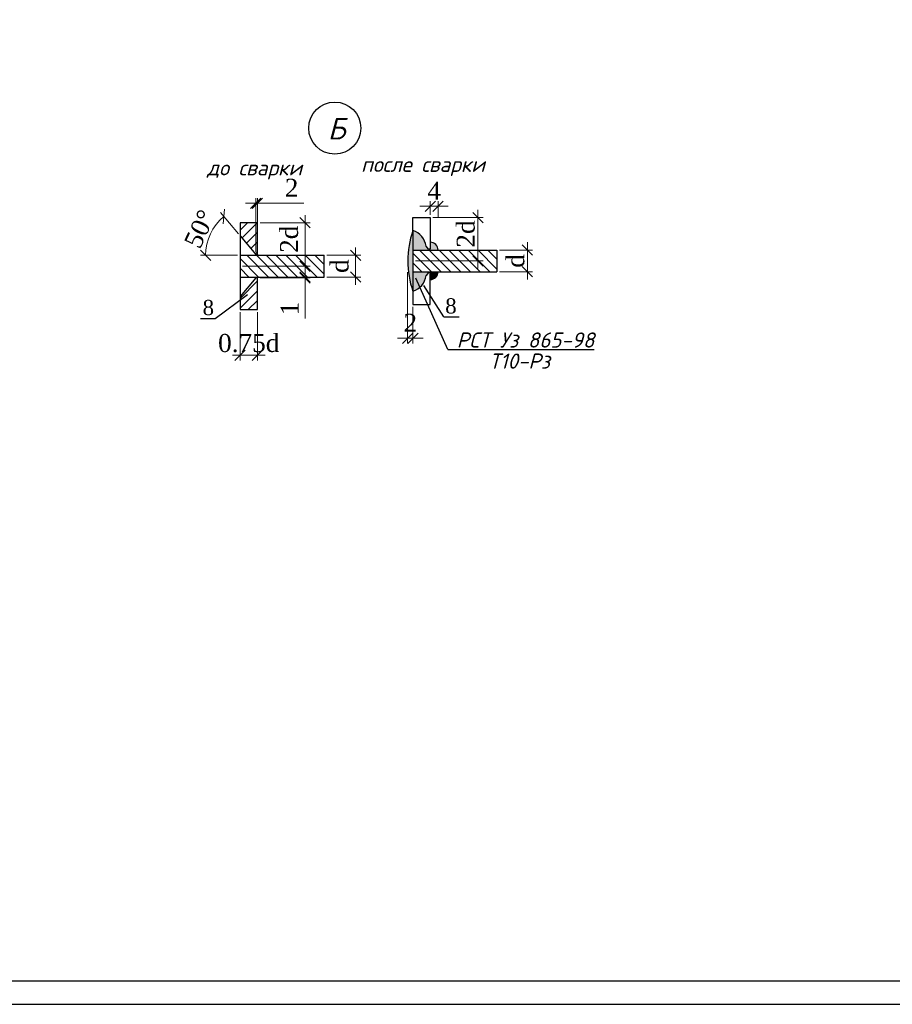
# Model space of a CAD drawing. Header units: millimetres. Extents: x -33345 to 4712671, y -3392 to 121473.
# Tile 561 of 656: x 2900441 to 2919059, y 44501 to 65501. Entities that reach past the tile are written whole.
import ezdxf

# ---------------------------------------------------------------- set-up
doc = ezdxf.new("R2010")
doc.units = ezdxf.units.MM
doc.layers.add('0.25', color=7, linetype='Continuous', lineweight=25)
doc.layers.add('ар-ра', color=117, linetype='Continuous', lineweight=30)
doc.layers.add('Лист', color=7, linetype='Continuous')
doc.layers.add('размеры КЖ', color=7, linetype='Continuous')
doc.styles.add('_text', font='isocpeui.ttf')
doc.styles.add('SHahzod', font='times.ttf')
doc.dimstyles.new('SHOH 100', dxfattribs={"dimtxt": 500, "dimasz": 200, "dimexe": 100, "dimexo": 50, "dimgap": 125, "dimtad": 1, "dimdec": 0, "dimtxsty": 'SHahzod', "dimblk": 'OBLIQUE', "dimcen": 200, "dimdle": 150, "dimadec": 0, "dimazin": 0, "dimtfac": 1, "dimtdec": 0, "dimtmove": 0, "dimatfit": 3, "dimfxl": 100, "dimlwd": 9, "dimlwe": 9, "dimarcsym": 0})
doc.dimstyles.new('SHOH 50', dxfattribs={"dimtxt": 350, "dimasz": 200, "dimexe": 100, "dimexo": 50, "dimgap": 125, "dimtad": 1, "dimdec": 0, "dimlfac": 0.5, "dimtxsty": 'SHahzod', "dimblk": 'OBLIQUE', "dimcen": 200, "dimdle": 150, "dimadec": 0, "dimazin": 0, "dimtfac": 1, "dimtdec": 0, "dimtmove": 0, "dimatfit": 3, "dimfxl": 100, "dimlwd": 9, "dimlwe": 9, "dimarcsym": 0})
pattern_1 = [(225, (-44411857.44, 25045330.47), (94.5621, -94.5621), [])]

# ---------------------------------------------------------------- blocks, each defined once
blk = doc.blocks.new('*U327')
at = {"layer": '0.25', "color": 5, "linetype": 'Continuous', "lineweight": 25, "ltscale": 100}
blk.add_lwpolyline([(-125914, 0), (0, 0), (0, 42000), (-125914, 42000), (-125914, 0)], dxfattribs=at)
at = {"layer": '0.25', "color": 7, "linetype": 'Continuous', "lineweight": 30, "ltscale": 100}
blk.add_lwpolyline([(-123914, 500), (-500, 500), (-500, 41500), (-123914, 41500), (-123914, 500)], dxfattribs=at)
blk = doc.blocks.new('_Oblique')
at = {"color": 0, "linetype": 'ByBlock', "lineweight": -2}
blk.add_line((-0.5, -0.5), (0.5, 0.5), dxfattribs=at)
blk = doc.blocks.new('*D316')
at = {"layer": 'Defpoints', "color": 0, "lineweight": 30, "transparency": 16777216}
for p in [(-44382287, 24818378), (-44381363, 24818378), (-44382624, 24817536)]:
    blk.add_point(p, dxfattribs=at)
at = {"layer": 'размеры КЖ', "color": 0, "lineweight": 9, "transparency": 16777216}
for p, q in [((-44381363, 24817386), (-44381363, 24818528)), ((-44382237, 24818378), (-44381263, 24818378)), ((-44382574, 24817536), (-44381263, 24817536))]:
    blk.add_line(p, q, dxfattribs=at)
at = {"layer": 'размеры КЖ', "color": 0, "lineweight": 9, "transparency": 16777216, "xscale": 200, "yscale": 200, "zscale": 200}
for p, rotation in [((-44381363, 24818378), 90), ((-44381363, 24817536), 270)]:
    blk.add_blockref('_Oblique', p, dxfattribs=dict(at, rotation=rotation))
at = {"layer": 'размеры КЖ', "color": 0, "transparency": 16777216, "insert": (-44381671, 24818058), "char_height": 350, "attachment_point": 5, "rotation": 90, "style": 'SHahzod'}
blk.add_mtext('2d', dxfattribs=at)
blk = doc.blocks.new('*D317')
at = {"layer": 'Defpoints', "color": 0, "lineweight": 30, "transparency": 16777216}
for p in [(-44382285, 24817325), (-44382285, 24817309), (-44381363, 24817309)]:
    blk.add_point(p, dxfattribs=at)
at = {"layer": 'размеры КЖ', "color": 0, "lineweight": 9, "transparency": 16777216}
for p, q in [((-44381363, 24817325), (-44381363, 24817525)), ((-44382235, 24817325), (-44381263, 24817325)), ((-44382235, 24817309), (-44381263, 24817309)), ((-44381363, 24817325), (-44381363, 24817309)), ((-44381363, 24817309), (-44381363, 24816524))]:
    blk.add_line(p, q, dxfattribs=at)
at = {"layer": 'размеры КЖ', "color": 0, "lineweight": 9, "transparency": 16777216, "xscale": 200, "yscale": 200, "zscale": 200}
for p, rotation in [((-44381363, 24817325), 270), ((-44381363, 24817309), 90)]:
    blk.add_blockref('_Oblique', p, dxfattribs=dict(at, rotation=rotation))
at = {"layer": 'размеры КЖ', "color": 0, "transparency": 16777216, "insert": (-44381663, 24816716), "char_height": 350, "attachment_point": 5, "rotation": 90, "style": 'SHahzod'}
blk.add_mtext('1', dxfattribs=at)
blk = doc.blocks.new('*D318')
at = {"color": 0, "lineweight": 9, "transparency": 16777216}
for p, q in [((-44382656, 24818163), (-44383004, 24818578)), ((-44382674, 24817747), (-44383392, 24817747))]:
    blk.add_line(p, q, dxfattribs=at)
blk.add_arc((-44382307, 24817747), 985, 130, 180, dxfattribs=at)
at = {"layer": 'Defpoints', "color": 0, "lineweight": 30, "transparency": 16777216}
for p in [(-44383130, 24818288), (-44382624, 24818125), (-44382624, 24817747), (-44382321, 24817763), (-44380993, 24817747)]:
    blk.add_point(p, dxfattribs=at)
at = {"color": 0, "lineweight": 9, "transparency": 16777216, "xscale": 200, "yscale": 200, "zscale": 200}
for p, rotation in [((-44382940, 24818501), 39.9999999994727), ((-44383292, 24817747), 270.0000000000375)]:
    blk.add_blockref('_Oblique', p, dxfattribs=dict(at, rotation=rotation))
at = {"color": 0, "transparency": 16777216, "insert": (-44383406, 24818259), "char_height": 350, "attachment_point": 5, "rotation": 65, "style": 'SHahzod'}
blk.add_mtext('50°', dxfattribs=at)
blk = doc.blocks.new('*D319')
at = {"color": 0, "lineweight": 9, "transparency": 16777216}
for p, q in [((-44382624, 24816644), (-44382624, 24815709)), ((-44382287, 24816644), (-44382287, 24815709)), ((-44382137, 24815809), (-44382774, 24815809))]:
    blk.add_line(p, q, dxfattribs=at)
at = {"layer": 'Defpoints', "color": 0, "lineweight": 30, "transparency": 16777216}
for p in [(-44382624, 24816694), (-44382287, 24816694), (-44382624, 24815809)]:
    blk.add_point(p, dxfattribs=at)
at = {"color": 0, "lineweight": 9, "transparency": 16777216, "xscale": 200, "yscale": 200, "zscale": 200, "rotation": 180}
blk.add_blockref('_Oblique', (-44382624, 24815809), dxfattribs=at)
at = {"color": 0, "lineweight": 9, "transparency": 16777216, "xscale": 200, "yscale": 200, "zscale": 200}
blk.add_blockref('_Oblique', (-44382287, 24815809), dxfattribs=at)
at = {"color": 0, "transparency": 16777216, "insert": (-44382456, 24816042), "char_height": 350, "attachment_point": 5, "style": 'SHahzod'}
blk.add_mtext('0.75d', dxfattribs=at)
blk = doc.blocks.new('*D320')
at = {"color": 0, "lineweight": 9, "transparency": 16777216}
for p, q in [((-44380383, 24817175), (-44380383, 24817897)), ((-44380943, 24817747), (-44380283, 24817747)), ((-44380943, 24817325), (-44380283, 24817325))]:
    blk.add_line(p, q, dxfattribs=at)
at = {"layer": 'Defpoints', "color": 0, "lineweight": 30, "transparency": 16777216}
for p in [(-44380993, 24817747), (-44380383, 24817747), (-44380993, 24817325)]:
    blk.add_point(p, dxfattribs=at)
at = {"color": 0, "lineweight": 9, "transparency": 16777216, "xscale": 200, "yscale": 200, "zscale": 200}
for p, rotation in [((-44380383, 24817747), 90), ((-44380383, 24817325), 270)]:
    blk.add_blockref('_Oblique', p, dxfattribs=dict(at, rotation=rotation))
at = {"color": 0, "transparency": 16777216, "insert": (-44380691, 24817536), "char_height": 350, "attachment_point": 5, "rotation": 90, "style": 'SHahzod'}
blk.add_mtext('d', dxfattribs=at)
blk = doc.blocks.new('*D321')
at = {"color": 0, "lineweight": 9, "transparency": 16777216}
for p, q in [((-44382321, 24817813), (-44382321, 24818857)), ((-44382287, 24817813), (-44382287, 24818857)), ((-44382321, 24818757), (-44382521, 24818757)), ((-44382321, 24818757), (-44382287, 24818757)), ((-44382287, 24818757), (-44381386, 24818757))]:
    blk.add_line(p, q, dxfattribs=at)
at = {"layer": 'Defpoints', "color": 0, "lineweight": 30, "transparency": 16777216}
for p in [(-44382287, 24818757), (-44382321, 24817763), (-44382287, 24817763)]:
    blk.add_point(p, dxfattribs=at)
at = {"color": 0, "lineweight": 9, "transparency": 16777216, "xscale": 200, "yscale": 200, "zscale": 200}
blk.add_blockref('_Oblique', (-44382321, 24818757), dxfattribs=at)
at = {"color": 0, "lineweight": 9, "transparency": 16777216, "xscale": 200, "yscale": 200, "zscale": 200, "rotation": 180}
blk.add_blockref('_Oblique', (-44382287, 24818757), dxfattribs=at)
at = {"color": 0, "transparency": 16777216, "insert": (-44381624, 24819057), "char_height": 350, "attachment_point": 5, "style": 'SHahzod'}
blk.add_mtext('2', dxfattribs=at)
blk = doc.blocks.new('*D322')
at = {"color": 0, "lineweight": 9, "transparency": 16777216}
for p, q in [((-44378010, 24817488), (-44378010, 24818630)), ((-44378884, 24818480), (-44377910, 24818480)), ((-44379221, 24817638), (-44377910, 24817638))]:
    blk.add_line(p, q, dxfattribs=at)
at = {"layer": 'Defpoints', "color": 0, "lineweight": 30, "transparency": 16777216}
for p in [(-44378934, 24818480), (-44378010, 24818480), (-44379271, 24817638)]:
    blk.add_point(p, dxfattribs=at)
at = {"color": 0, "lineweight": 9, "transparency": 16777216, "xscale": 200, "yscale": 200, "zscale": 200}
for p, rotation in [((-44378010, 24818480), 90), ((-44378010, 24817638), 270)]:
    blk.add_blockref('_Oblique', p, dxfattribs=dict(at, rotation=rotation))
at = {"color": 0, "transparency": 16777216, "insert": (-44378243, 24818160), "char_height": 350, "attachment_point": 5, "rotation": 90, "style": 'SHahzod'}
blk.add_mtext('2d', dxfattribs=at)
blk = doc.blocks.new('*D323')
at = {"color": 0, "lineweight": 9, "transparency": 16777216}
for p, q in [((-44379372, 24817419), (-44379372, 24816038)), ((-44379271, 24816746), (-44379271, 24816038)), ((-44379372, 24816138), (-44379572, 24816138)), ((-44379271, 24816138), (-44379372, 24816138)), ((-44379271, 24816138), (-44379071, 24816138))]:
    blk.add_line(p, q, dxfattribs=at)
at = {"layer": 'Defpoints', "color": 0, "lineweight": 30, "transparency": 16777216}
for p in [(-44379372, 24817469), (-44379271, 24816796), (-44379372, 24816138)]:
    blk.add_point(p, dxfattribs=at)
at = {"color": 0, "lineweight": 9, "transparency": 16777216, "xscale": 200, "yscale": 200, "zscale": 200}
blk.add_blockref('_Oblique', (-44379372, 24816138), dxfattribs=at)
at = {"color": 0, "lineweight": 9, "transparency": 16777216, "xscale": 200, "yscale": 200, "zscale": 200, "rotation": 180}
blk.add_blockref('_Oblique', (-44379271, 24816138), dxfattribs=at)
at = {"color": 0, "transparency": 16777216, "insert": (-44379321, 24816438), "char_height": 350, "attachment_point": 5, "style": 'SHahzod'}
blk.add_mtext('2', dxfattribs=at)
blk = doc.blocks.new('*D324')
at = {"color": 0, "lineweight": 9, "transparency": 16777216}
for p, q in [((-44378934, 24818530), (-44378934, 24818799)), ((-44378783, 24818479), (-44378783, 24818799)), ((-44378934, 24818699), (-44379134, 24818699)), ((-44378783, 24818699), (-44378934, 24818699)), ((-44378783, 24818699), (-44378583, 24818699))]:
    blk.add_line(p, q, dxfattribs=at)
at = {"layer": 'Defpoints', "color": 0, "lineweight": 30, "transparency": 16777216}
for p in [(-44378934, 24818699), (-44378934, 24818480), (-44378783, 24818429)]:
    blk.add_point(p, dxfattribs=at)
at = {"color": 0, "lineweight": 9, "transparency": 16777216, "xscale": 200, "yscale": 200, "zscale": 200}
blk.add_blockref('_Oblique', (-44378934, 24818699), dxfattribs=at)
at = {"color": 0, "lineweight": 9, "transparency": 16777216, "xscale": 200, "yscale": 200, "zscale": 200, "rotation": 180}
blk.add_blockref('_Oblique', (-44378783, 24818699), dxfattribs=at)
at = {"color": 0, "transparency": 16777216, "insert": (-44378858, 24818999), "char_height": 350, "attachment_point": 5, "style": 'SHahzod'}
blk.add_mtext('4', dxfattribs=at)
blk = doc.blocks.new('*D325')
at = {"color": 0, "lineweight": 9, "transparency": 16777216}
for p, q in [((-44377589, 24817849), (-44376948, 24817849)), ((-44377048, 24817277), (-44377048, 24817999)), ((-44377589, 24817427), (-44376948, 24817427))]:
    blk.add_line(p, q, dxfattribs=at)
at = {"layer": 'Defpoints', "color": 0, "lineweight": 30, "transparency": 16777216}
for p in [(-44377639, 24817849), (-44377048, 24817849), (-44377639, 24817427)]:
    blk.add_point(p, dxfattribs=at)
at = {"color": 0, "lineweight": 9, "transparency": 16777216, "xscale": 200, "yscale": 200, "zscale": 200}
for p, rotation in [((-44377048, 24817849), 90), ((-44377048, 24817427), 270)]:
    blk.add_blockref('_Oblique', p, dxfattribs=dict(at, rotation=rotation))
at = {"color": 0, "transparency": 16777216, "insert": (-44377281, 24817638), "char_height": 350, "attachment_point": 5, "rotation": 90, "style": 'SHahzod'}
blk.add_mtext('d', dxfattribs=at)
blk = doc.blocks.new('ERE')
at = {"layer": 'размеры КЖ'}
h = blk.add_hatch(dxfattribs=at)
h.set_pattern_fill('ANSI31', color=256, scale=42.12, angle=180, style=0)
h.set_pattern_definition(pattern_1)
h.paths.add_polyline_path([(-44382320.8, 24817763.4), (-44382287.1, 24817763.4), (-44382287.1, 24818378.4), (-44382624.1, 24818378.4), (-44382624.1, 24818124.9)])
h = blk.add_hatch(color=256, dxfattribs=at)
h.paths.add_polyline_path([(-44379270.5, 24817049.1), (-44379270.5, 24818226.9, 0.170938)])
h.paths.add_polyline_path([(-44379270.5, 24817427.4), (-44379270.5, 24817049.1, 0.2920652), (-44379014.4, 24817354.4), (-44378953.1, 24817427.4)])
h.paths.add_polyline_path([(-44378933.6, 24817999.1), (-44378933.6, 24817848.6), (-44378783, 24817848.6, 0.4142136)])
h.paths.add_polyline_path([(-44379270.5, 24818226.9), (-44379270.5, 24817848.6), (-44378953.1, 24817848.6), (-44379014.4, 24817921.6, 0.2920652)])
h = blk.add_hatch(dxfattribs=at)
h.set_pattern_fill('ANSI31', color=256, scale=42.12, angle=90, style=0)
h.set_pattern_definition([(135, (-44408503.9, 25045432.47), (-94.5621, -94.5621), [])])
h.paths.add_polyline_path([(-44379270.5, 24817848.6), (-44379270.5, 24817427.4), (-44377639.3, 24817427.4), (-44377639.3, 24817848.6)])
h = blk.add_hatch(dxfattribs=at)
h.set_pattern_fill('ANSI31', color=256, scale=42.12, angle=90, style=0)
h.set_pattern_definition([(135, (-44411857.44, 25045330.47), (-94.5621, -94.5621), [])])
h.paths.add_polyline_path([(-44382624.1, 24817746.6), (-44382624.1, 24817325.4), (-44380992.8, 24817325.4), (-44380992.8, 24817746.6)])
h = blk.add_hatch(dxfattribs=at)
h.set_pattern_fill('ANSI31', color=256, scale=42.12, angle=180, style=0)
h.set_pattern_definition(pattern_1)
h.paths.add_polyline_path([(-44382287.1, 24816693.6), (-44382287.1, 24817308.5), (-44382320.8, 24817308.5), (-44382624.1, 24816947.1), (-44382624.1, 24816693.6)])
blk.add_hatch(color=256, dxfattribs=at).paths.add_polyline_path([(-44378933.6, 24817427.4), (-44378933.6, 24817276.8, 0.4142136), (-44378783, 24817427.4)])
for p, q in [((-44380992.8, 24817325.4), (-44380992.8, 24817746.6)), ((-44378594.2, 24815920.7), (-44379214.6, 24817300.7)), ((-44378671.1, 24816555.5), (-44378370.1, 24816555.5))]:
    blk.add_line(p, q)
at = {"layer": 'ар-ра', "color": 5}
for points in [[(-44379270.5, 24818226.9), (-44379270.5, 24818480.4), (-44378933.6, 24818480.4), (-44378933.6, 24817865.4), (-44378967.3, 24817865.4)], [(-44382320.8, 24817763.4), (-44382287.1, 24817763.4), (-44382287.1, 24818378.4), (-44382624.1, 24818378.4), (-44382624.1, 24818124.9), (-44382320.8, 24817763.4)], [(-44378967.3, 24817865.4), (-44379014.4, 24817921.6)], [(-44382320.8, 24817308.5), (-44382624.1, 24816947.1), (-44382624.1, 24816693.6), (-44382287.1, 24816693.6), (-44382287.1, 24817308.5), (-44382320.8, 24817308.5)], [(-44379270.5, 24817049.1), (-44379270.5, 24816795.6), (-44378933.6, 24816795.6), (-44378933.6, 24817410.5), (-44378967.3, 24817410.5)], [(-44378967.3, 24817410.5), (-44379014.4, 24817354.4)]]:
    blk.add_lwpolyline(points, dxfattribs=at)
at = {"layer": 'размеры КЖ'}
for p, q in [((-44379270.5, 24817848.6), (-44377639.3, 24817848.6)), ((-44377639.3, 24817848.6), (-44377639.3, 24817427.4)), ((-44382624.1, 24817746.6), (-44380992.8, 24817746.6)), ((-44382624.1, 24817325.4), (-44380992.8, 24817325.4)), ((-44379270.5, 24817427.4), (-44377639.3, 24817427.4)), ((-44378671.1, 24816555.5), (-44379055.2, 24817158.6)), ((-44383106.1, 24816523.8), (-44382480.9, 24816988.4)), ((-44383394.5, 24816523.8), (-44383106.1, 24816523.8)), ((-44378594.2, 24815920.7), (-44375750.1, 24815920.7))]:
    blk.add_line(p, q, dxfattribs=at)
for points in [[(-44379270.5, 24818226.9), (-44379270.5, 24817049.1)], [(-44382624.1, 24818124.9), (-44382624.1, 24816947.1)], [(-44382287.1, 24817763.4), (-44382287.1, 24817746.6)], [(-44382287.1, 24817308.5), (-44382287.1, 24817325.4)]]:
    blk.add_lwpolyline(points, dxfattribs=at)
blk.add_circle((-44380786.6, 24820214.8), 505.4, dxfattribs=at)
for centre, radius, start, end in [((-44377598.4, 24817638), 1772.8, 160.59946, 199.40054), ((-44379381.5, 24817873.7), 370.2, 7.43751, 72.56249), ((-44378933.6, 24817848.6), 150.5, 0, 90), ((-44379381.5, 24817402.3), 370.2, 287.43751, 352.56249), ((-44378933.6, 24817427.4), 150.5, 270, 0)]:
    blk.add_arc(centre, radius, start, end, dxfattribs=at)
at = {"color": 177, "true_color": 0x293189, "style": '_text'}
for s, p in [('после сварки', (-44380276, 24819364.6)), ('до сварки', (-44383265.1, 24819297.5)), ('Т10-Рз', (-44377788.9, 24815547.4))]:
    blk.add_text(s, height=294.84, dxfattribs=at).set_placement(p)
at = {"style": 'SHahzod'}
for p in [(-44383351.5, 24816586.7), (-44378644.2, 24816618.4)]:
    blk.add_text('8', height=294.8, dxfattribs=at).set_placement(p)
at = {"color": 177, "true_color": 0x293189, "attachment_point": 1, "style": '_text'}
for s, insert, char_height, width in [('Б', (-44380923.8, 24820414.7), 421.2, 335.045), ('РСТ Уз 865-98', (-44378420.8, 24816251.3), 294.84, 2928.599)]:
    blk.add_mtext(s, dxfattribs=dict(at, insert=insert, char_height=char_height, width=width))
for base, p1, p2, text, override, picture, middle in [((-44382287.1, 24818757.5), (-44382320.8, 24817763.4), (-44382287.1, 24817763.4), '2', {"dimfxl": 0.7}, '*D321', (-44381623.7, 24818757.5)), ((-44378933.6, 24818699.1), (-44378783, 24818429.5), (-44378933.6, 24818480.4), '4', {"dimfxl": 0.7}, '*D324', (-44378858.3, 24818699.1)), ((-44379371.8, 24816138.2), (-44379270.5, 24816795.6), (-44379371.8, 24817469.2), '2', {"dimfxl": 0.7}, '*D323', (-44379321.2, 24816138.2)), ((-44382624.1, 24815809.1), (-44382287.1, 24816693.6), (-44382624.1, 24816693.6), '0.75d', {"dimtxt": 300, "dimgap": 50, "dimfxl": 0.7}, '*D319', (-44382455.6, 24815809.1))]:
    dim = blk.add_linear_dim(base=base, p1=p1, p2=p2, text=text, dimstyle='SHOH 100', override=override)
    dim.commit()
    dim.dimension.update_dxf_attribs({"geometry": picture, "text_midpoint": middle, "dimtype": 128})
dim = blk.add_angular_dim_2l(base=(-44383129.8, 24818288), line1=((-44382624.1, 24818124.9), (-44382320.8, 24817763.4)), line2=((-44382624.1, 24817746.6), (-44380992.8, 24817746.6)), dimstyle='SHOH 100', override={"dimtxt": 300, "dimgap": 50, "dimfxl": 0.7})
dim.commit()
dim.dimension.update_dxf_attribs({"geometry": '*D318', "text_midpoint": (-44383406.3, 24818259.3)})
for base, p1, p2, text, override, picture, middle in [((-44378009.7, 24818480.4), (-44379270.5, 24817638), (-44378933.6, 24818480.4), '2d', {"dimtxt": 300, "dimgap": 50, "dimfxl": 0.7}, '*D322', (-44378009.7, 24818160.5)), ((-44380383.3, 24817746.6), (-44380992.8, 24817325.4), (-44380992.8, 24817746.6), 'd', {"dimfxl": 0.7}, '*D320', (-44380383.3, 24817536)), ((-44377048.3, 24817848.6), (-44377639.3, 24817427.4), (-44377639.3, 24817848.6), 'd', {"dimtxt": 300, "dimgap": 50, "dimfxl": 0.7}, '*D325', (-44377048.3, 24817638))]:
    dim = blk.add_linear_dim(base=base, p1=p1, p2=p2, angle=90, text=text, dimstyle='SHOH 100', override=override)
    dim.commit()
    dim.dimension.update_dxf_attribs({"geometry": picture, "text_midpoint": middle, "dimtype": 128})
at = {"layer": 'размеры КЖ'}
dim = blk.add_linear_dim(base=(-44381363.2, 24818378.4), p1=(-44382624.1, 24817536), p2=(-44382287.1, 24818378.4), angle=90, text='2d', dimstyle='SHOH 50', dxfattribs=at)
dim.commit()
dim.dimension.update_dxf_attribs({"geometry": '*D316', "text_midpoint": (-44381363.2, 24818058.5), "dimtype": 128})
dim = blk.add_linear_dim(base=(-44381363.2, 24817308.5), p1=(-44382285.4, 24817325.4), p2=(-44382285.4, 24817308.5), angle=90, text='1', dimstyle='SHOH 50', dxfattribs=at)
dim.commit()
dim.dimension.update_dxf_attribs({"geometry": '*D317', "text_midpoint": (-44381663.2, 24816716.2)})

msp = doc.modelspace()

# ---------------------------------------------------------------- block references
at = {"color": 177, "lineweight": 30, "true_color": 0x293189, "xscale": 1.099541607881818, "yscale": 1.099541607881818, "zscale": 1.099541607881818}
msp.add_blockref('ERE', (51705685.104, -27227669.424), dxfattribs=at)
at = {"layer": 'Лист', "ltscale": 100, "transparency": 33554687}
msp.add_blockref('*U327', (2942033.349, 44501.326, 1359241.5), dxfattribs=at)

doc.saveas('drawing.dxf')
